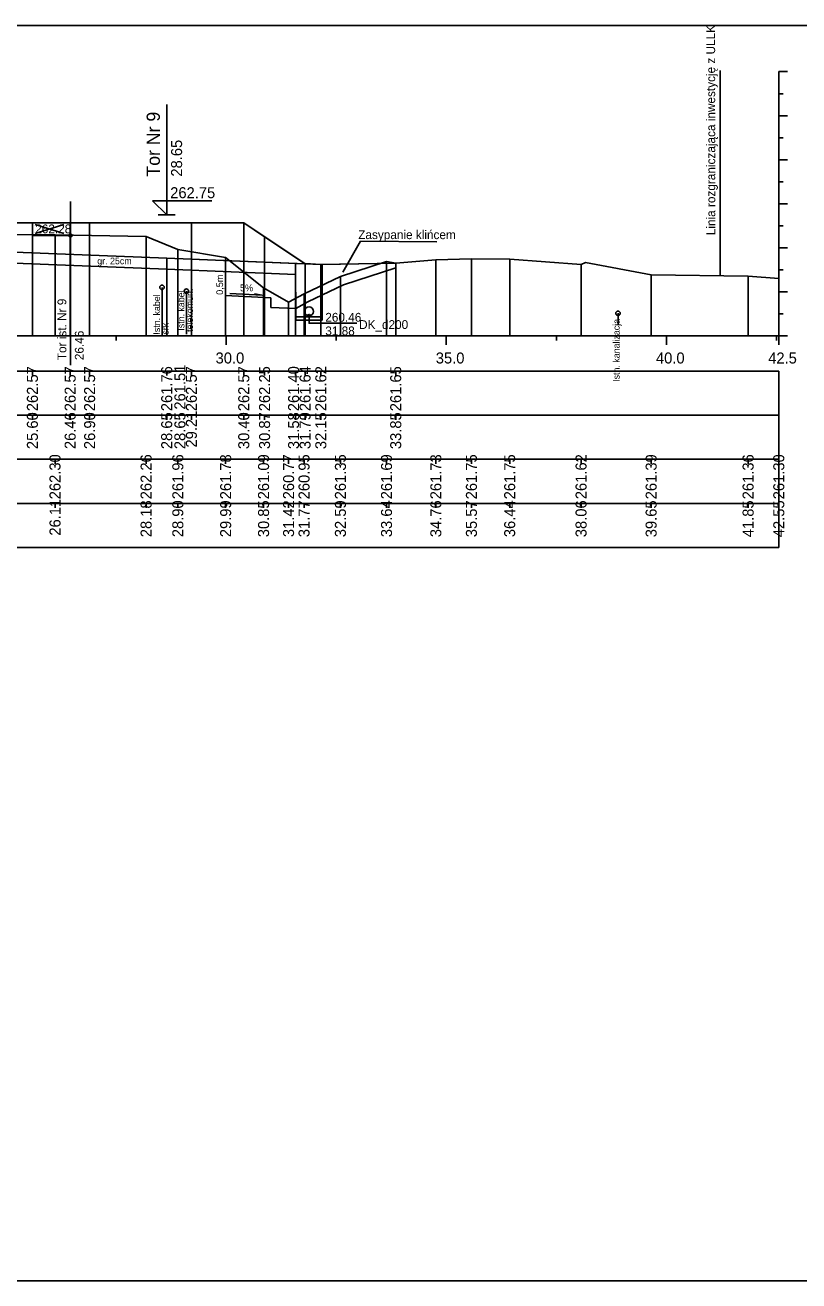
# Model space of a CAD drawing. Extents: x 6516023 to 6560129, y 5513077 to 5529206.
# Drawn here: x 6519040.85 to 6519058.42, y 5514451.16 to 5514479.66 of the extents above; entities that cross this region are included whole.
import ezdxf

# ---------------------------------------------------------------- set-up
doc = ezdxf.new("R2010")
doc.units = 0
for name, color, linetype in [('IR_default', 7, 'Continuous'), ('TOR_PRZEK_P-kable', 7, 'Continuous'), ('TOR_PRZEK_P-komponent', 7, 'Continuous'), ('TOR_PRZEK_P-odwodnienie', 7, 'Continuous'), ('TOR_PRZEK_P-opisy', 7, 'Continuous'), ('TOR_PRZEK_P-schodkowanie+wymiana', 7, 'Continuous'), ('TOR_PRZEK_P-tabelka istniejace', 7, 'Continuous'), ('TOR_PRZEK_P-tabelka projektowane', 7, 'Continuous'), ('TOR_PRZEK_P-teren istniejacy', 7, 'Continuous'), ('TOR_PRZEK_P-tory istniejace', 7, 'Continuous'), ('TOR_PRZEK_P-tory projektowane', 7, 'Continuous'), ('TOR_PRZEK_P-uklad odniesienia', 7, 'Continuous'), ('TOR_PRZEK_P-warstwa ochronna I', 7, 'Continuous'), ('TOR_PRZEK_P-warstwa ochronna II', 7, 'Continuous'), ('TOR_PS_T-granica PKP-projektowana', 7, 'Continuous'), ('TOR_PS_T-skarpy projektowane', 7, 'Continuous'), ('TOR_RAMKI-ramka+tabelka 1', 7, 'Continuous')]:
    doc.layers.add(name, color=color, linetype=linetype)

msp = doc.modelspace()

# ---------------------------------------------------------------- linework, layer by layer
at = {"layer": 'IR_default'}
msp.add_lwpolyline([(6519026.633, 5514475.173), (6519030.163, 5514475.173), (6519030.988, 5514475.173), (6519031.413, 5514475.172), (6519033.723, 5514475.172), (6519034.913, 5514475.172), (6519036.629, 5514475.173), (6519037.513, 5514475.173), (6519039.823, 5514475.173), (6519041.013, 5514475.173), (6519041.871, 5514475.173), (6519042.313, 5514475.173), (6519044.623, 5514475.173), (6519045.813, 5514475.173), (6519046.286, 5514474.857), (6519047.205, 5514474.245), (6519047.327, 5514474.24), (6519047.563, 5514474.231), (6519047.591, 5514474.231), (6519049.264, 5514474.259)], dxfattribs=at)
at = {"layer": 'TOR_PRZEK_P-kable'}
for p, q in [((6519043.957, 5514473.71), (6519043.957, 5514472.6)), ((6519044.51, 5514473.624), (6519044.51, 5514472.65)), ((6519054.312, 5514473.121), (6519054.312, 5514472.852))]:
    msp.add_line(p, q, dxfattribs=at)
for centre in [(6519043.957, 5514473.71), (6519044.51, 5514473.624), (6519054.312, 5514473.121)]:
    msp.add_circle(centre, 0.05, dxfattribs=at)
at = {"layer": 'TOR_PRZEK_P-komponent'}
msp.add_lwpolyline([(6519026.633, 5514474.634), (6519026.633, 5514475.173), (6519030.163, 5514475.173), (6519031.413, 5514475.172), (6519034.913, 5514475.172), (6519037.513, 5514475.173), (6519041.013, 5514475.173), (6519042.313, 5514475.173), (6519045.813, 5514475.173), (6519047.205, 5514474.245), (6519044.063, 5514474.371), (6519039.263, 5514474.563), (6519038.513, 5514474.593), (6519036.507, 5514474.673), (6519035.908, 5514474.263), (6519033.163, 5514474.373), (6519027.663, 5514474.593), (6519026.633, 5514474.634)], dxfattribs=at)
at = {"layer": 'TOR_PRZEK_P-odwodnienie'}
for p, q in [((6519046.995, 5514472.963), (6519046.991, 5514474.253)), ((6519047.595, 5514472.965), (6519047.591, 5514474.231)), ((6519047.594, 5514473.044), (6519046.994, 5514473.044)), ((6519047.595, 5514472.964), (6519046.995, 5514472.964))]:
    msp.add_line(p, q, dxfattribs=at)
msp.add_lwpolyline([(6519047.295, 5514473.064), (6519047.295, 5514472.893), (6519048.378, 5514472.893)], dxfattribs=at)
for centre, radius in [((6519047.295, 5514473.164), 0.1), ((6519047.295, 5514473.064), 0.03)]:
    msp.add_circle(centre, radius, dxfattribs=at)
at = {"layer": 'TOR_PRZEK_P-opisy'}
msp.add_line((6519048.063, 5514474.055), (6519048.464, 5514474.758), dxfattribs=at)
msp.add_lwpolyline([(6519050.196, 5514474.746), (6519048.464, 5514474.758)], dxfattribs=at)
at = {"layer": 'TOR_PRZEK_P-schodkowanie+wymiana'}
for p, q in [((6519045.402, 5514474.067), (6519045.402, 5514473.524)), ((6519045.402, 5514473.524), (6519046.425, 5514473.473)), ((6519046.425, 5514473.473), (6519046.425, 5514473.255)), ((6519046.425, 5514473.255), (6519046.994, 5514473.226))]:
    msp.add_line(p, q, dxfattribs=at)
msp.add_lwpolyline([(6519046.994, 5514473.226), (6519047.271, 5514473.381), (6519048.082, 5514473.769), (6519049.264, 5514474.153)], dxfattribs=at)
at = {"layer": 'TOR_PRZEK_P-tabelka istniejace'}
for p, q in [((6519041.527, 5514469.706), (6519041.527, 5514469.806)), ((6519043.595, 5514469.706), (6519043.595, 5514469.806)), ((6519044.316, 5514469.706), (6519044.316, 5514469.806)), ((6519045.402, 5514469.706), (6519045.402, 5514469.806)), ((6519046.263, 5514469.706), (6519046.263, 5514469.806)), ((6519046.831, 5514469.706), (6519046.831, 5514469.806)), ((6519047.182, 5514469.706), (6519047.182, 5514469.806)), ((6519048.008, 5514469.706), (6519048.008, 5514469.806)), ((6519049.055, 5514469.706), (6519049.055, 5514469.806)), ((6519050.175, 5514469.706), (6519050.175, 5514469.806)), ((6519050.983, 5514469.706), (6519050.983, 5514469.806)), ((6519051.852, 5514469.706), (6519051.852, 5514469.806)), ((6519053.473, 5514469.706), (6519053.473, 5514469.806)), ((6519055.064, 5514469.706), (6519055.064, 5514469.806)), ((6519057.266, 5514469.706), (6519057.266, 5514469.806)), ((6519057.963, 5514469.706), (6519057.963, 5514469.806)), ((6518964.163, 5514468.806), (6519057.963, 5514468.806)), ((6519041.527, 5514468.706), (6519041.527, 5514468.806)), ((6519043.595, 5514468.706), (6519043.595, 5514468.806)), ((6519044.316, 5514468.706), (6519044.316, 5514468.806)), ((6519045.402, 5514468.706), (6519045.402, 5514468.806)), ((6519046.263, 5514468.706), (6519046.263, 5514468.806)), ((6519046.831, 5514468.706), (6519046.831, 5514468.806)), ((6519047.182, 5514468.706), (6519047.182, 5514468.806)), ((6519048.008, 5514468.706), (6519048.008, 5514468.806)), ((6519049.055, 5514468.706), (6519049.055, 5514468.806)), ((6519050.175, 5514468.706), (6519050.175, 5514468.806)), ((6519050.983, 5514468.706), (6519050.983, 5514468.806)), ((6519051.852, 5514468.706), (6519051.852, 5514468.806)), ((6519053.473, 5514468.706), (6519053.473, 5514468.806)), ((6519055.064, 5514468.706), (6519055.064, 5514468.806)), ((6519057.266, 5514468.706), (6519057.266, 5514468.806)), ((6519057.963, 5514468.706), (6519057.963, 5514468.806))]:
    msp.add_line(p, q, dxfattribs=at)
for points in [[(6519041.527, 5514474.903), (6519041.527, 5514472.806), (6519041.527, 5514472.676), (6519041.527, 5514472.606)], [(6519043.595, 5514474.865), (6519043.595, 5514472.806), (6519043.595, 5514472.676), (6519043.595, 5514472.606)], [(6519044.316, 5514474.569), (6519044.316, 5514472.806), (6519044.316, 5514472.676), (6519044.316, 5514472.606)], [(6519045.402, 5514474.385), (6519045.402, 5514472.806), (6519045.402, 5514472.676), (6519045.402, 5514472.606)], [(6519049.055, 5514474.295), (6519049.055, 5514472.806), (6519049.055, 5514472.676), (6519049.055, 5514472.606)], [(6519050.175, 5514474.337), (6519050.175, 5514472.806), (6519050.175, 5514472.676), (6519050.175, 5514472.606)], [(6519050.983, 5514474.354), (6519050.983, 5514472.806), (6519050.983, 5514472.676), (6519050.983, 5514472.606)], [(6519051.852, 5514474.352), (6519051.852, 5514472.806), (6519051.852, 5514472.676), (6519051.852, 5514472.606)], [(6519053.473, 5514474.227), (6519053.473, 5514472.806), (6519053.473, 5514472.676), (6519053.473, 5514472.606)], [(6519055.064, 5514473.992), (6519055.064, 5514472.806), (6519055.064, 5514472.676), (6519055.064, 5514472.606)], [(6519046.263, 5514473.698), (6519046.263, 5514472.806), (6519046.263, 5514472.676), (6519046.263, 5514472.606)], [(6519048.008, 5514473.955), (6519048.008, 5514472.806), (6519048.008, 5514472.676), (6519048.008, 5514472.606)], [(6519057.266, 5514473.964), (6519057.266, 5514472.806), (6519057.266, 5514472.676), (6519057.266, 5514472.606)], [(6519057.963, 5514473.907), (6519057.963, 5514472.806), (6519057.963, 5514472.676), (6519057.963, 5514472.606)], [(6519047.182, 5514473.56), (6519047.182, 5514472.806), (6519047.182, 5514472.676), (6519047.182, 5514472.606)], [(6519046.831, 5514473.377), (6519046.831, 5514472.806), (6519046.831, 5514472.676), (6519046.831, 5514472.606)]]:
    msp.add_lwpolyline(points, dxfattribs=at)
msp.add_lwpolyline([(6518964.163, 5514469.806), (6518964.163, 5514467.806), (6519057.963, 5514467.806), (6519057.963, 5514469.806)], close=True, dxfattribs=at)
at = {"layer": 'TOR_PRZEK_P-tabelka projektowane'}
for p, q in [((6519041.013, 5514471.706), (6519041.013, 5514471.806)), ((6519041.871, 5514471.706), (6519041.871, 5514471.806)), ((6519042.313, 5514471.706), (6519042.313, 5514471.806)), ((6519044.063, 5514471.706), (6519044.063, 5514471.806)), ((6519044.063, 5514471.706), (6519044.063, 5514471.806)), ((6519044.623, 5514471.706), (6519044.623, 5514471.806)), ((6519045.813, 5514471.706), (6519045.813, 5514471.806)), ((6519046.286, 5514471.706), (6519046.286, 5514471.806)), ((6519046.991, 5514471.706), (6519046.991, 5514471.806)), ((6519047.205, 5514471.706), (6519047.205, 5514471.806)), ((6519047.563, 5514471.706), (6519047.563, 5514471.806)), ((6519049.264, 5514471.706), (6519049.264, 5514471.806)), ((6518964.163, 5514470.806), (6519057.963, 5514470.806)), ((6519041.013, 5514470.706), (6519041.013, 5514470.806)), ((6519041.871, 5514470.706), (6519041.871, 5514470.806)), ((6519042.313, 5514470.706), (6519042.313, 5514470.806)), ((6519044.063, 5514470.706), (6519044.063, 5514470.806)), ((6519044.063, 5514470.706), (6519044.063, 5514470.806)), ((6519044.623, 5514470.706), (6519044.623, 5514470.806)), ((6519045.813, 5514470.706), (6519045.813, 5514470.806)), ((6519046.286, 5514470.706), (6519046.286, 5514470.806)), ((6519046.991, 5514470.706), (6519046.991, 5514470.806)), ((6519047.205, 5514470.706), (6519047.205, 5514470.806)), ((6519047.563, 5514470.706), (6519047.563, 5514470.806)), ((6519049.264, 5514470.706), (6519049.264, 5514470.806))]:
    msp.add_line(p, q, dxfattribs=at)
for points in [[(6519041.013, 5514475.173), (6519041.013, 5514472.806), (6519041.013, 5514472.676), (6519041.013, 5514472.606)], [(6519041.871, 5514475.173), (6519041.871, 5514472.806), (6519041.871, 5514472.676), (6519041.871, 5514472.606)], [(6519042.313, 5514475.173), (6519042.313, 5514472.806), (6519042.313, 5514472.676), (6519042.313, 5514472.606)], [(6519044.623, 5514475.173), (6519044.623, 5514472.806), (6519044.623, 5514472.676), (6519044.623, 5514472.606)], [(6519045.813, 5514475.173), (6519045.813, 5514472.806), (6519045.813, 5514472.676), (6519045.813, 5514472.606)], [(6519046.286, 5514474.857), (6519046.286, 5514472.806), (6519046.286, 5514472.676), (6519046.286, 5514472.606)], [(6519044.063, 5514474.371), (6519044.063, 5514472.806), (6519044.063, 5514472.676), (6519044.063, 5514472.606)], [(6519049.264, 5514474.259), (6519049.264, 5514472.806), (6519049.264, 5514472.676), (6519049.264, 5514472.606)], [(6519044.063, 5514474.121), (6519044.063, 5514472.806), (6519044.063, 5514472.676), (6519044.063, 5514472.606)], [(6519046.991, 5514474.004), (6519046.991, 5514472.806), (6519046.991, 5514472.676), (6519046.991, 5514472.606)], [(6519047.205, 5514474.245), (6519047.205, 5514472.806), (6519047.205, 5514472.676), (6519047.205, 5514472.606)], [(6519047.563, 5514474.231), (6519047.563, 5514472.806), (6519047.563, 5514472.676), (6519047.563, 5514472.606)]]:
    msp.add_lwpolyline(points, dxfattribs=at)
msp.add_lwpolyline([(6518964.163, 5514471.806), (6518964.163, 5514469.806), (6519057.963, 5514469.806), (6519057.963, 5514471.806)], close=True, dxfattribs=at)
at = {"layer": 'TOR_PRZEK_P-teren istniejacy'}
msp.add_lwpolyline([(6519040.349, 5514474.912), (6519041.527, 5514474.903), (6519043.595, 5514474.865), (6519044.316, 5514474.569), (6519045.402, 5514474.385), (6519046.263, 5514473.698), (6519046.831, 5514473.377), (6519047.182, 5514473.56), (6519048.008, 5514473.955), (6519049.055, 5514474.295), (6519049.264, 5514474.259), (6519050.175, 5514474.337), (6519050.983, 5514474.354), (6519051.852, 5514474.352), (6519053.473, 5514474.227), (6519053.572, 5514474.274), (6519055.064, 5514473.992), (6519057.266, 5514473.964), (6519057.963, 5514473.907)], dxfattribs=at)
at = {"layer": 'TOR_PRZEK_P-tory istniejace'}
for p, q in [((6519041.877, 5514475.662), (6519041.877, 5514471.942)), ((6519041.078, 5514474.934), (6519041.729, 5514475.137)), ((6519041.078, 5514475.137), (6519041.729, 5514474.934)), ((6519041.878, 5514474.887), (6519041.012, 5514474.887))]:
    msp.add_line(p, q, dxfattribs=at)
msp.add_circle((6519041.878, 5514474.887), 0.035, dxfattribs=at)
at = {"layer": 'TOR_PRZEK_P-tory projektowane'}
for p, q in [((6519044.063, 5514476.23), (6519044.063, 5514477.863)), ((6519044.063, 5514476.23), (6519044.063, 5514475.353)), ((6519044.063, 5514475.353), (6519043.744, 5514475.672)), ((6519043.744, 5514475.672), (6519045.088, 5514475.672)), ((6519043.871, 5514475.353), (6519044.255, 5514475.353))]:
    msp.add_line(p, q, dxfattribs=at)
at = {"layer": 'TOR_PRZEK_P-uklad odniesienia'}
for p, q in [((6519057.963, 5514478.606), (6519057.963, 5514472.606)), ((6519058.163, 5514478.606), (6519057.963, 5514478.606)), ((6519058.063, 5514478.106), (6519057.963, 5514478.106)), ((6519058.163, 5514477.606), (6519057.963, 5514477.606)), ((6519058.063, 5514477.106), (6519057.963, 5514477.106)), ((6519058.163, 5514476.606), (6519057.963, 5514476.606)), ((6519058.063, 5514476.106), (6519057.963, 5514476.106)), ((6519058.163, 5514475.606), (6519057.963, 5514475.606)), ((6519058.063, 5514475.106), (6519057.963, 5514475.106)), ((6519058.163, 5514474.606), (6519057.963, 5514474.606)), ((6519058.063, 5514474.106), (6519057.963, 5514474.106)), ((6519058.163, 5514473.606), (6519057.963, 5514473.606)), ((6519058.063, 5514473.106), (6519057.963, 5514473.106)), ((6518967.963, 5514472.606), (6519057.963, 5514472.606)), ((6519042.913, 5514472.506), (6519042.913, 5514472.606)), ((6519045.413, 5514472.406), (6519045.413, 5514472.606)), ((6519047.913, 5514472.506), (6519047.913, 5514472.606)), ((6519050.413, 5514472.406), (6519050.413, 5514472.606)), ((6519052.913, 5514472.506), (6519052.913, 5514472.606)), ((6519055.413, 5514472.406), (6519055.413, 5514472.606)), ((6519057.913, 5514472.506), (6519057.913, 5514472.606)), ((6519057.963, 5514472.406), (6519057.963, 5514472.606)), ((6519058.163, 5514472.606), (6519057.963, 5514472.606))]:
    msp.add_line(p, q, dxfattribs=at)
at = {"layer": 'TOR_PRZEK_P-warstwa ochronna I'}
msp.add_lwpolyline([(6519036.508, 5514474.423), (6519039.263, 5514474.313), (6519044.063, 5514474.121), (6519046.991, 5514474.004)], dxfattribs=at)
at = {"layer": 'TOR_PRZEK_P-warstwa ochronna II'}
msp.add_lwpolyline([(6519026.633, 5514474.634), (6519026.633, 5514474.634), (6519027.544, 5514474.593), (6519027.663, 5514474.593), (6519028.413, 5514474.563), (6519033.163, 5514474.373), (6519035.908, 5514474.263), (6519036.507, 5514474.673), (6519038.513, 5514474.593), (6519039.263, 5514474.563), (6519044.063, 5514474.371), (6519047.563, 5514474.231), (6519049.264, 5514474.259)], dxfattribs=at)
at = {"layer": 'TOR_PS_T-granica PKP-projektowana'}
msp.add_line((6519056.631, 5514473.972), (6519056.631, 5514478.63), dxfattribs=at)
at = {"layer": 'TOR_PS_T-skarpy projektowane'}
msp.add_lwpolyline([(6519045.495, 5514473.569), (6519046.231, 5514473.529), (6519046.058, 5514473.56)], dxfattribs=at)
at = {"layer": 'TOR_RAMKI-ramka+tabelka 1'}
msp.add_lwpolyline([(6518814.513, 5514479.656), (6519062.013, 5514479.656), (6519062.013, 5514451.156), (6518814.513, 5514451.156)], close=True, dxfattribs=at)

# ---------------------------------------------------------------- texts
at = {"layer": 'TOR_PRZEK_P-kable'}
for s, height, p in [('Istn. kabel', 0.14999, (6519043.912, 5514472.636)), ('Istn. kabel', 0.14999, (6519044.466, 5514472.726)), ('telekomun.', 0.15, (6519044.66, 5514472.698)), ('srk', 0.15, (6519044.106, 5514472.636)), ('Istn. kanalizacja', 0.14999, (6519054.35, 5514471.565))]:
    msp.add_text(s, height=height, rotation=90.0511, dxfattribs=at).set_placement(p)
at = {"layer": 'TOR_PRZEK_P-odwodnienie'}
for s, p in [('260.46', (6519047.665, 5514472.93)), ('DK_d200', (6519048.432, 5514472.765)), ('31.88', (6519047.665, 5514472.621))]:
    msp.add_text(s, height=0.2, rotation=360, dxfattribs=at).set_placement(p)
at = {"layer": 'TOR_PRZEK_P-opisy'}
msp.add_text('Zasypanie klińcem', height=0.2, rotation=359.9489, dxfattribs=at).set_placement((6519048.413, 5514474.806))
at = {"layer": 'TOR_PRZEK_P-schodkowanie+wymiana'}
msp.add_text('0,5m', height=0.1545, rotation=90, dxfattribs=at).set_placement((6519045.344, 5514473.54))
at = {"layer": 'TOR_PRZEK_P-tabelka istniejace'}
for s, p in [('262.30', (6519041.652, 5514468.898)), ('262.26', (6519043.72, 5514468.898)), ('261.96', (6519044.441, 5514468.898)), ('261.78', (6519045.527, 5514468.898)), ('261.09', (6519046.388, 5514468.898)), ('260.77', (6519046.956, 5514468.898)), ('260.95', (6519047.307, 5514468.897)), ('261.35', (6519048.133, 5514468.897)), ('261.69', (6519049.18, 5514468.898)), ('261.73', (6519050.3, 5514468.898)), ('261.75', (6519051.108, 5514468.897)), ('261.75', (6519051.977, 5514468.897)), ('261.62', (6519053.598, 5514468.9)), ('261.39', (6519055.189, 5514468.898)), ('261.36', (6519057.391, 5514468.898)), ('261.30', (6519058.088, 5514468.898)), ('26.11', (6519041.652, 5514468.073)), ('28.18', (6519043.72, 5514468.038)), ('28.90', (6519044.441, 5514468.038)), ('29.99', (6519045.527, 5514468.038)), ('30.85', (6519046.388, 5514468.037)), ('31.42', (6519046.956, 5514468.04)), ('31.77', (6519047.307, 5514468.038)), ('32.59', (6519048.133, 5514468.038)), ('33.64', (6519049.18, 5514468.039)), ('34.76', (6519050.3, 5514468.038)), ('35.57', (6519051.108, 5514468.038)), ('36.44', (6519051.977, 5514468.039)), ('38.06', (6519053.598, 5514468.038)), ('39.65', (6519055.189, 5514468.037)), ('41.85', (6519057.391, 5514468.037)), ('42.55', (6519058.088, 5514468.037))]:
    msp.add_text(s, height=0.25, rotation=90, dxfattribs=at).set_placement(p)
at = {"layer": 'TOR_PRZEK_P-tabelka projektowane'}
for s, p in [('262.57', (6519041.138, 5514470.898)), ('262.57', (6519041.996, 5514470.898)), ('262.57', (6519042.438, 5514470.898)), ('261.76', (6519044.188, 5514470.898)), ('261.51', (6519044.488, 5514470.933)), ('262.57', (6519044.748, 5514470.898)), ('262.57', (6519045.938, 5514470.898)), ('262.25', (6519046.411, 5514470.897)), ('261.40', (6519047.07, 5514470.898)), ('261.64', (6519047.33, 5514470.899)), ('261.62', (6519047.688, 5514470.9)), ('261.65', (6519049.389, 5514470.897)), ('25.60', (6519041.138, 5514470.038)), ('26.46', (6519041.996, 5514470.038)), ('26.90', (6519042.438, 5514470.038)), ('28.65', (6519044.188, 5514470.037)), ('28.65', (6519044.488, 5514470.037)), ('29.21', (6519044.748, 5514470.073)), ('30.40', (6519045.938, 5514470.038)), ('30.87', (6519046.411, 5514470.038)), ('31.58', (6519047.07, 5514470.038)), ('31.79', (6519047.33, 5514470.038)), ('32.15', (6519047.688, 5514470.037)), ('33.85', (6519049.389, 5514470.037))]:
    msp.add_text(s, height=0.25, rotation=90, dxfattribs=at).set_placement(p)
at = {"layer": 'TOR_PRZEK_P-tory istniejace'}
msp.add_text('262.28', height=0.2, dxfattribs=at).set_placement((6519041.078, 5514474.937))
for s, rotation, p in [('Tor ist. Nr 9', 90.0511, (6519041.784, 5514472.057)), ('26.46', 90, (6519042.178, 5514472.057))]:
    msp.add_text(s, height=0.2, rotation=rotation, dxfattribs=at).set_placement(p)
at = {"layer": 'TOR_PRZEK_P-tory projektowane'}
for s, height, p in [('Tor Nr 9', 0.3, (6519043.908, 5514476.224)), ('28.65', 0.25, (6519044.413, 5514476.223))]:
    msp.add_text(s, height=height, rotation=90, dxfattribs=at).set_placement(p)
msp.add_text('262.75', height=0.25, dxfattribs=at).set_placement((6519044.143, 5514475.733))
at = {"layer": 'TOR_PRZEK_P-uklad odniesienia'}
for s, p in [('30.0', (6519045.174, 5514471.981)), ('35.0', (6519050.174, 5514471.981)), ('40.0', (6519055.174, 5514471.981)), ('42.5', (6519057.723, 5514471.981))]:
    msp.add_text(s, height=0.25, dxfattribs=at).set_placement(p)
at = {"layer": 'TOR_PRZEK_P-warstwa ochronna I'}
msp.add_text('gr. 25cm', height=0.15, dxfattribs=at).set_placement((6519042.487, 5514474.234))
at = {"layer": 'TOR_PS_T-granica PKP-projektowana'}
msp.add_text('Linia rozgraniczająca inwestycję z ULLK', height=0.2, rotation=90.0511, dxfattribs=at).set_placement((6519056.521, 5514474.894))
at = {"layer": 'TOR_PS_T-skarpy projektowane'}
msp.add_text('5%', height=0.1545, dxfattribs=at).set_placement((6519045.728, 5514473.62))

doc.saveas('drawing.dxf')
